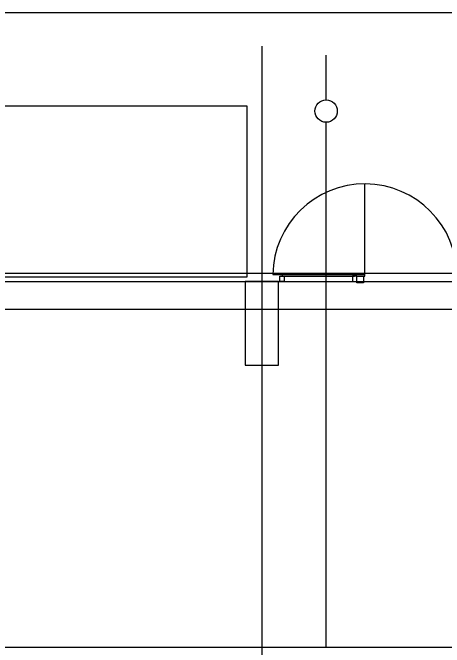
# Model space of a CAD drawing. Extents: x -264205 to -263659, y -1242401 to -1241986.
# Drawn here: x -263823.93 to -263816.2, y -1242094.01 to -1242082.64 of the extents above; entities that cross this region are included whole.
import ezdxf

# ---------------------------------------------------------------- set-up
doc = ezdxf.new("R2010")
doc.units = 0
for name, color, linetype in [('HESCON_OSI_STAVBY_KFA', 7, 'Continuous'), ('PROJEKT_OBRUBNIKY_KOMUNIKACIE', 7, 'Continuous'), ('SITUACIA_DSP_2D', 7, 'Continuous')]:
    doc.layers.add(name, color=color, linetype=linetype)

msp = doc.modelspace()

# ---------------------------------------------------------------- linework, layer by layer
at = {"layer": 'HESCON_OSI_STAVBY_KFA'}
for p, q in [((-263819.468, -1242083.237), (-263819.468, -1242083.237)), ((-263819.468, -1242083.237), (-263819.468, -1242246.707)), ((-263792.653, -1242087.957), (-263911.523, -1242087.957))]:
    msp.add_line(p, q, dxfattribs=at)
at = {"layer": 'PROJEKT_OBRUBNIKY_KOMUNIKACIE'}
msp.add_lwpolyline([(-263794.893, -1242227.382), (-263808.968, -1242241.457), (-263894.968, -1242241.457), (-263909.043, -1242227.382), (-263909.043, -1242196.333), (-263914.143, -1242196.333), (-263914.143, -1242132.433), (-263909.043, -1242132.433), (-263909.043, -1242101.382), (-263894.968, -1242087.307), (-263808.968, -1242087.307), (-263794.893, -1242101.382), (-263794.893, -1242227.382)], dxfattribs=at)
at = {"layer": 'SITUACIA_DSP_2D'}
for p, q in [((-263788.143, -1242082.64), (-263924.143, -1242082.64)), ((-263818.318, -1242084.202), (-263818.318, -1242083.402)), ((-263827.188, -1242084.307), (-263819.738, -1242084.307)), ((-263819.738, -1242084.307), (-263819.738, -1242087.377)), ((-263818.318, -1242093.007), (-263818.318, -1242084.602)), ((-263817.623, -1242087.357), (-263817.623, -1242085.707)), ((-263894.968, -1242087.307), (-263808.968, -1242087.307)), ((-263819.738, -1242087.377), (-263827.188, -1242087.377)), ((-263819.273, -1242087.332), (-263817.623, -1242087.332)), ((-263819.148, -1242087.457), (-263819.148, -1242087.357)), ((-263819.148, -1242087.357), (-263819.108, -1242087.357)), ((-263817.808, -1242087.332), (-263819.108, -1242087.332)), ((-263819.108, -1242087.332), (-263819.108, -1242087.357)), ((-263819.108, -1242087.357), (-263817.808, -1242087.357)), ((-263819.108, -1242087.357), (-263819.068, -1242087.357)), ((-263819.068, -1242087.357), (-263819.068, -1242087.457)), ((-263817.808, -1242087.357), (-263817.848, -1242087.357)), ((-263817.848, -1242087.357), (-263817.848, -1242087.457)), ((-263817.808, -1242087.357), (-263817.808, -1242087.332)), ((-263817.768, -1242087.357), (-263817.808, -1242087.357)), ((-263817.768, -1242087.457), (-263817.768, -1242087.357)), ((-263817.768, -1242087.477), (-263817.768, -1242087.357)), ((-263817.768, -1242087.357), (-263817.648, -1242087.357)), ((-263817.648, -1242087.357), (-263817.623, -1242087.357)), ((-263817.648, -1242087.357), (-263817.648, -1242087.477)), ((-263894.581, -1242087.457), (-263809.355, -1242087.457)), ((-263819.168, -1242087.452), (-263819.768, -1242087.452)), ((-263819.768, -1242087.452), (-263819.768, -1242088.952)), ((-263819.168, -1242088.952), (-263819.168, -1242087.452)), ((-263819.068, -1242087.457), (-263819.148, -1242087.457)), ((-263817.848, -1242087.457), (-263817.768, -1242087.457)), ((-263817.648, -1242087.477), (-263817.768, -1242087.477)), ((-263819.768, -1242088.952), (-263819.168, -1242088.952)), ((-263818.318, -1242094.007), (-263818.318, -1242093.007)), ((-263891.868, -1242094.007), (-263812.071, -1242094.007))]:
    msp.add_line(p, q, dxfattribs=at)
msp.add_circle((-263818.318, -1242084.402), 0.2, dxfattribs=at)
msp.add_arc((-263817.623, -1242087.357), 1.65, 0, 179.1318, dxfattribs=at)

doc.saveas('drawing.dxf')
